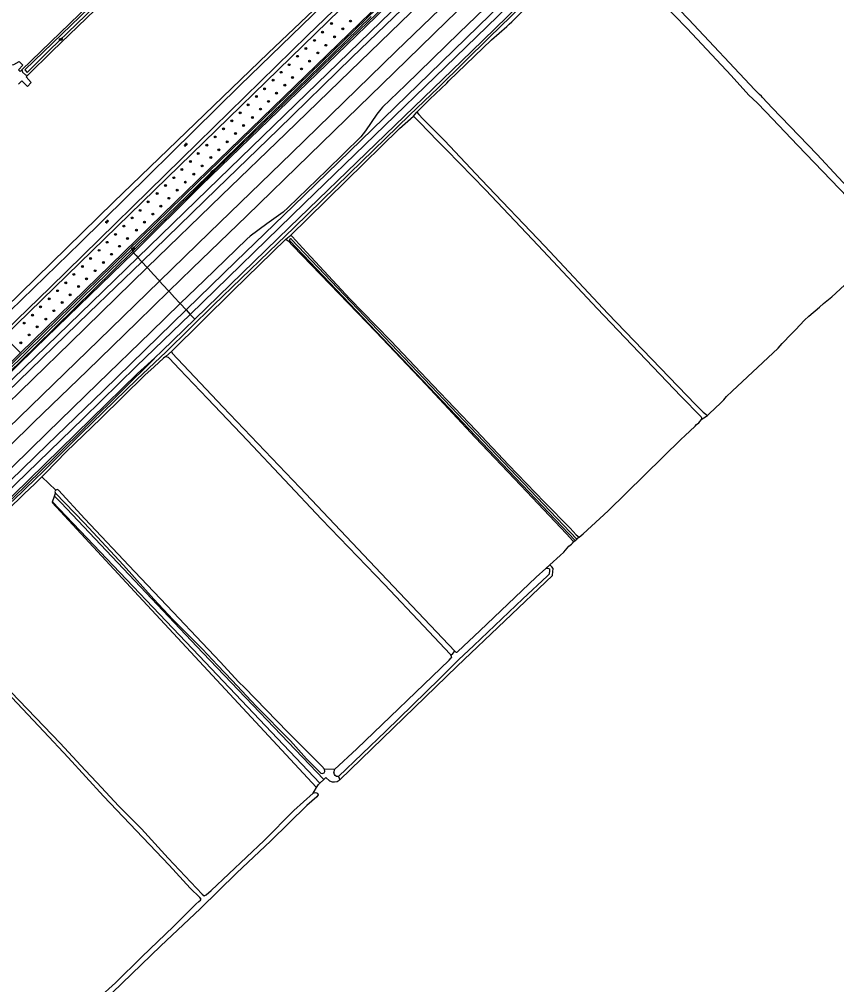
# Model space of a CAD drawing. Extents: x 137999 to 141000, y 397500 to 400501.
# Drawn here: x 139452.5 to 139806.3, y 399661.4 to 400079.1 of the extents above; entities that cross this region are included whole.
import ezdxf

# ---------------------------------------------------------------- set-up
doc = ezdxf.new("R2010")
doc.units = 0
for name, color, linetype in [('gg-knt-BGT kruinlijn', 7, 'Continuous'), ('gg-knt-bronhoudergrens', 7, 'Continuous'), ('gg-kntw-bovenkant insteek waterloop', 7, 'Continuous'), ('gg-kntw-waterlijn', 7, 'Continuous'), ('gt-grn-groengrens', 7, 'Continuous'), ('gt-symb-boom', 7, 'Continuous'), ('gt-symb-watersymbool', 7, 'Continuous'), ('gx-grn-maaiveld', 7, 'Continuous')]:
    doc.layers.add(name, color=color, linetype=linetype)

# ---------------------------------------------------------------- blocks, each defined once
blk = doc.blocks.new('gt0-BOOM')
at = {"layer": 'gt-symb-boom'}
for radius in [0.4, 0.2]:
    blk.add_circle((0, 0), radius, dxfattribs=at)
blk = doc.blocks.new('gt0-WA')
at = {"layer": 'gt-symb-watersymbool'}
for centre, start, end in [((-0.32, 0.02), 28.0725, 151.9275), ((0.43, 0.42), 208.0725, 331.9275), ((-0.32, -0.43), 28.0725, 151.9275), ((0.43, -0.03), 208.0725, 331.9275)]:
    blk.add_arc(centre, 0.425, start, end, dxfattribs=at)

msp = doc.modelspace()

# ---------------------------------------------------------------- linework, layer by layer
at = {"layer": 'gg-knt-BGT kruinlijn'}
for p, q in [((139585.75, 400059.86), (139632.25, 400104.88)), ((139531.17, 400007.15), (139585.75, 400059.86)), ((139501.95, 399978.06), (139531.17, 400007.15)), ((139501.95, 399978.06), (139459.33, 399936.72)), ((139438.05, 399916.02), (139459.33, 399936.72)), ((139503.66, 399925.82), (139463.6, 399886.66)), ((139463.6, 399886.66), (139415.96, 399840.26))]:
    msp.add_line(p, q, dxfattribs=at)
at = {"layer": 'gg-knt-bronhoudergrens'}
for points in [[(139279.75, 400053.37), (139282.06, 400053.73), (139284.74, 400053.86), (139292.18, 400054.13), (139310.57, 400054.92), (139329.42, 400055.39), (139336.4, 400055.62), (139359.85, 400056.18), (139381.02, 400057.01), (139405.69, 400057.83), (139423.22, 400058.49), (139441.74, 400059.19), (139450.14, 400059.49), (139452.39, 400060.78), (139453.94, 400059.19), (139452.19, 400057.27), (139452.92, 400056.57), (139453.53, 400057.16)], [(139456.18, 400054.95), (139455.41, 400054.2), (139457.55, 400051.78), (139456.02, 400049.96), (139453.6, 400052.42), (139452.13, 400050.98)]]:
    msp.add_lwpolyline(points, dxfattribs=at)
at = {"layer": 'gg-kntw-bovenkant insteek waterloop'}
for p, q in [((139601.81, 400093.62), (139505.62, 400000)), ((139445.94, 399941.9), (139505.62, 400000)), ((139519.93, 400000), (139452.96, 399934.83)), ((139452.96, 399934.83), (139347.11, 399831.82))]:
    msp.add_line(p, q, dxfattribs=at)
for points in [[(139519.93, 400000), (139661.01, 400136.87), (139794.27, 400266.92)], [(139453.53, 400057.16), (139544.88, 400145.43), (139544.9, 400147.07)], [(139548.86, 400142.39), (139547, 400142.2), (139529.69, 400126.03), (139466.76, 400065.33), (139456.18, 400054.95)], [(139593.77, 400096.41), (139560.2, 400064.49), (139493.23, 400000)], [(139453.53, 400057.16), (139453.87, 400056.28), (139455.14, 400055.09), (139456.18, 400054.95)], [(139493.23, 400000), (139379.13, 399888.49), (139317.4, 399828.96)]]:
    msp.add_lwpolyline(points, dxfattribs=at)
at = {"layer": 'gg-kntw-waterlijn'}
for points in [[(139604.84, 400080.32), (139561.52, 400038.22), (139533.79, 400011.13), (139508.02, 399986.15), (139479.45, 399958.21), (139430.71, 399910.74), (139385.88, 399867.16), (139348.27, 399830.71), (139330.59, 399813.66), (139330, 399814.22), (139330.89, 399815.2), (139444.84, 399925.72), (139529.49, 400008.27), (139685.62, 400159.86)], [(139546.52, 400145.16), (139543.32, 400142.09), (139526.29, 400126.01), (139502.95, 400103.53), (139482.81, 400084.13), (139454.81, 400057.17), (139455.87, 400056.06), (139465.75, 400065.91), (139508.16, 400106.8), (139539.6, 400137.11), (139547.32, 400144.21)], [(139597.21, 400098.26), (139547.95, 400050.45), (139478.83, 399982.37), (139433.17, 399938.26), (139368.08, 399875.37), (139332.18, 399840.69), (139322.05, 399831.79), (139320.92, 399829.14), (139322.96, 399827.04), (139324.61, 399827.5), (139326.3, 399828.33), (139337.87, 399839.3), (139393.92, 399893.52), (139465.77, 399963.03), (139529.7, 400025.59), (139577.16, 400072.04), (139599.54, 400093.66), (139600.68, 400094.76)]]:
    msp.add_lwpolyline(points, dxfattribs=at)
at = {"layer": 'gt-grn-groengrens'}
msp.add_line((139445.94, 399941.9), (139452.96, 399934.83), dxfattribs=at)
at = {"layer": 'gx-grn-maaiveld'}
for p, q in [((139623.05, 400037.13), (139624.52, 400038.93)), ((139501.49, 399978.57), (139537.7, 400014.17)), ((139567.91, 399983.94), (139569.99, 399985.68)), ((139693.09, 399853.54), (139569.62, 399983.18)), ((139570.34, 399983.87), (139693.84, 399854.15)), ((139501.49, 399978.57), (139501.95, 399978.06)), ((139503.79, 399976.06), (139505.53, 399974.16)), ((139507.86, 399971.63), (139505.53, 399974.16)), ((139524.65, 399953.36), (139522.14, 399956.1)), ((139524.65, 399953.36), (139526.45, 399951.4)), ((139514.31, 399935.6), (139528.41, 399949.27)), ((139510.94, 399932.5), (139514.31, 399935.6)), ((139515.85, 399933.23), (139518.29, 399935.38)), ((139510.94, 399932.5), (139503.66, 399925.82)), ((139462.23, 399881.07), (139463.99, 399882.87)), ((139462.23, 399881.07), (139459.91, 399878.84)), ((139468.23, 399875.36), (139462.23, 399881.07)), ((139466.78, 399870.23), (139467.68, 399872.73)), ((139467.68, 399872.73), (139468.17, 399874.09)), ((139692.32, 399852.93), (139693.09, 399853.54)), ((139693.09, 399853.54), (139693.84, 399854.15)), ((139694.81, 399854.97), (139693.84, 399854.15)), ((139682.11, 399843.02), (139680.38, 399841.42)), ((139588.94, 399754.47), (139584.63, 399754.57)), ((139584.31, 399750.18), (139582.55, 399748.53)), ((139590.71, 399751.47), (139591.22, 399750.03)), ((139591.22, 399750.03), (139591, 399749.81))]:
    msp.add_line(p, q, dxfattribs=at)
for points in [[(139768.58, 400238.13), (139738.58, 400208.85), (139704.96, 400176.55), (139672.73, 400145.16), (139633.57, 400107.13), (139588.19, 400063.21), (139537.7, 400014.17)], [(139771.03, 400235.44), (139726.87, 400192.43), (139691.8, 400158.31), (139658.22, 400125.76), (139622.67, 400091.41), (139572.11, 400042.3), (139533.97, 400005.33), (139503.79, 399976.06)], [(139772.86, 400233.45), (139746.53, 400207.95), (139708.34, 400171.14), (139677.37, 400141.16), (139655.48, 400119.79), (139625.47, 400090.55), (139596.38, 400062.5), (139564.47, 400031.43), (139537.99, 400005.79), (139505.53, 399974.16)], [(139513.21, 399965.81), (139534.84, 399986.86), (139570.29, 400021.18), (139615.67, 400065.34), (139653.48, 400101.98), (139688.15, 400135.64), (139720.14, 400166.63), (139750.85, 400196.5), (139780.39, 400225.21)], [(139784.48, 400220.74), (139775.68, 400212.19), (139752.38, 400189.56), (139728.43, 400166.41), (139697.97, 400136.76), (139679.68, 400118.99), (139659.76, 400099.75), (139637.58, 400078.22), (139614.75, 400056.07), (139594.06, 400036), (139577.95, 400020.36), (139550.91, 399994.1), (139527.32, 399971.21), (139517.24, 399961.42)], [(139791.89, 400212.63), (139761.38, 400182.93), (139731.49, 400154.03), (139699.47, 400122.81), (139661.65, 400086.22), (139630.01, 400055.55), (139600.4, 400026.8), (139571.21, 399998.43), (139546.19, 399974.23), (139524.65, 399953.36)], [(139793.63, 400210.73), (139744.54, 400163.17), (139695.8, 400115.7), (139636.78, 400058.38), (139575.88, 399999.48), (139526.45, 399951.4)], [(139528.41, 399949.27), (139569.48, 399989.09), (139606.79, 400025.18), (139648.23, 400065.09), (139684.08, 400100.18), (139720.29, 400135.21), (139762.4, 400175.89), (139795.92, 400208.23)], [(139624.52, 400038.93), (139630.23, 400044.48), (139637.46, 400051.5), (139638.41, 400052.42), (139656.87, 400070.22), (139663.49, 400076.03), (139664.54, 400076.95), (139665.62, 400078.04), (139675.94, 400088.42), (139687.26, 400099.43), (139702.24, 400114.08), (139704.47, 400116.3)], [(139707.87, 400112.93), (139707.43, 400112.6), (139707.11, 400112.06), (139707.44, 400110.88), (139719.07, 400098.26), (139741.55, 400075.07), (139760.57, 400054.77), (139768.28, 400046.32), (139771.87, 400042.91), (139775.56, 400039.06), (139789.46, 400024.42), (139825.31, 399987.12), (139825.74, 399987.34), (139826.53, 399987.93), (139826.65, 399988.02)], [(139826.65, 399988.02), (139827.35, 399988.54), (139827.45, 399989.05), (139827.45, 399989.08), (139827.35, 399989.76), (139827.34, 399989.83), (139826.79, 399990.58), (139825.86, 399991.29), (139823.87, 399992.82), (139806.96, 400010.84), (139797.79, 400020.61), (139789.88, 400028.83), (139778.35, 400040.8), (139774.11, 400045.29), (139773.67, 400045.83), (139772.81, 400046.57), (139770.85, 400048.5), (139742.17, 400079.17), (139726.09, 400095.84), (139710.64, 400112.57), (139709.9, 400113.37), (139709.81, 400113.38), (139708.61, 400113.47), (139707.87, 400112.93)], [(139507.86, 399971.63), (139540.06, 400002.84), (139567.84, 400029.67), (139595.76, 400056.71), (139652.22, 400111.42)], [(139436.88, 399858.71), (139453.66, 399874.63), (139455.85, 399876.72), (139458.53, 399879.25), (139458.87, 399879.6), (139460.22, 399880.93), (139460.24, 399880.95), (139461.73, 399882.42), (139479.16, 399899.69), (139503.42, 399923.26), (139516.06, 399935.13), (139536.59, 399955.4), (139560.51, 399978.42), (139571.4, 399988.96), (139595.33, 400012.38), (139621.44, 400037.57), (139633.9, 400049.6), (139655.94, 400071.42), (139679.2, 400093.96)], [(139664.8, 400094.48), (139642.85, 400073.21), (139619.63, 400050.64), (139609.68, 400041.07), (139608.92, 400040.19), (139607.27, 400037.98), (139602.3, 400030.86), (139600.25, 400028.18), (139585.54, 400013.82), (139568.86, 399997.61), (139566.68, 399995.64), (139559.65, 399990.62), (139552.47, 399985.23), (139550.98, 399983.98), (139532.43, 399966.1), (139522.14, 399956.1)], [(139569.99, 399985.68), (139577.22, 399992.8), (139594.04, 400009.36), (139616.82, 400031.57), (139617.09, 400031.82), (139623.05, 400037.13)], [(139623.05, 400037.13), (139623.08, 400037.16), (139623.87, 400036.43), (139625.64, 400034.61), (139633.62, 400026.37), (139637.32, 400022.6), (139648.68, 400011.03), (139654.28, 400005.32), (139677.05, 399981.21), (139702.55, 399953.93), (139738.81, 399916.07), (139747.6, 399907.06), (139747.97, 399906.09)], [(139624.52, 400038.93), (139625.4, 400037.92), (139627.15, 400036.08), (139636.56, 400026.64), (139652.4, 400009.84), (139679.88, 399980.99), (139707.23, 399951.76), (139745.22, 399912.48), (139748.44, 399909.16), (139749.63, 399908.25), (139750.36, 399907.69)], [(139518.29, 399935.38), (139544.97, 399961.55), (139567.91, 399983.94)], [(139567.91, 399983.94), (139568.82, 399983.22), (139570.83, 399981.08), (139606.78, 399943.8), (139628.49, 399921), (139649.77, 399898.11), (139669.55, 399877.43), (139689.38, 399856.45), (139692.1, 399853.4), (139692.32, 399852.93)], [(139569.99, 399985.68), (139570.67, 399985.01), (139572.08, 399983.47), (139576.79, 399978.38), (139577, 399978.16), (139595.59, 399958.15), (139606.7, 399946.72), (139613.31, 399939.9), (139631.52, 399920.84), (139650.25, 399901.11), (139664.23, 399886.36), (139679.87, 399870.14), (139690.94, 399858.85), (139693.49, 399856.02), (139694.81, 399854.97)], [(139750.36, 399907.69), (139751.27, 399908.57), (139755.93, 399913.06), (139757.36, 399914.43), (139758.64, 399915.85), (139760.97, 399918.23), (139780.88, 399936.8), (139782.72, 399938.75), (139786.75, 399943.02), (139787.86, 399944.19), (139788.4, 399944.75), (139792.36, 399948.89), (139794.28, 399950.57), (139798.82, 399954.55), (139800.57, 399956.08), (139804.19, 399958.99), (139818.85, 399972.59), (139830.74, 399983.96)], [(139503.79, 399976.06), (139473.95, 399947.1), (139444.89, 399918.92), (139409.6, 399884.63), (139384.8, 399860.59), (139362.69, 399839.21), (139348.02, 399824.95), (139328.77, 399806.38), (139319.21, 399797.18), (139318.93, 399796.96)], [(139501.49, 399978.57), (139459.65, 399937.54), (139435.97, 399914.54)], [(139501.95, 399978.06), (139503.02, 399976.89), (139503.79, 399976.06)], [(139234.54, 399711.33), (139267.48, 399743.39), (139299.22, 399774.17), (139331.06, 399805.08), (139364.49, 399837.54), (139406.56, 399878.26), (139447.15, 399917.63), (139482.7, 399952.18), (139505.53, 399974.16)], [(139237.08, 399708.64), (139283.02, 399753.68), (139324.04, 399793.48), (139362.66, 399830.88), (139406.31, 399873.04), (139441.84, 399907.54), (139474.61, 399939.29), (139507.86, 399971.63)], [(139507.86, 399971.63), (139508.22, 399971.24), (139510.55, 399968.7), (139512.86, 399966.19), (139513.21, 399965.81)], [(139242.37, 399703.03), (139273.23, 399732.92), (139309.5, 399768.15), (139341.38, 399799.08), (139397.86, 399853.94), (139427.94, 399883.14), (139486.87, 399940.24), (139513.21, 399965.81)], [(139513.21, 399965.81), (139514.65, 399964.24), (139517.24, 399961.42)], [(139246.43, 399698.71), (139256.15, 399708.13), (139277.84, 399729.13), (139299.44, 399750.03), (139326.44, 399776.24), (139346.3, 399795.49), (139370.9, 399819.4), (139393.83, 399841.64), (139414.22, 399861.46), (139437.37, 399883.92), (139458.83, 399904.75), (139481.79, 399927.04), (139503.67, 399948.24), (139517.24, 399961.42)], [(139522.14, 399956.1), (139521.87, 399956.39), (139519.68, 399958.76), (139517.48, 399961.16), (139517.24, 399961.42)], [(139441.88, 399878.15), (139464.57, 399900.21), (139486.54, 399921.52), (139509.44, 399943.76), (139522.14, 399956.1)], [(139254.01, 399690.67), (139285.2, 399720.99), (139312.17, 399747.01), (139336.22, 399770.43), (139373.38, 399806.3), (139416.53, 399848.31), (139464.47, 399894.89), (139488.98, 399918.47), (139524.65, 399953.36)], [(139255.74, 399688.83), (139288.5, 399720.67), (139308.53, 399740.19), (139340.98, 399771.54), (139370.27, 399799.88), (139400.35, 399829), (139423.7, 399851.82), (139450.85, 399877.98), (139480.2, 399906.43), (139503.27, 399928.98), (139526.45, 399951.4)], [(139526.45, 399951.4), (139527.06, 399950.74), (139528.41, 399949.27)], [(139515.85, 399933.23), (139514.95, 399932.42), (139510.9, 399928.76), (139506.84, 399925.08), (139487.77, 399906.34), (139472.81, 399892), (139463.99, 399882.87)], [(139515.85, 399933.23), (139516.92, 399932.9), (139517.36, 399932.44), (139521.86, 399927.74), (139533.96, 399915.04), (139551.28, 399896.89), (139583.35, 399862.84), (139610.5, 399834.51), (139627.4, 399816.71), (139639.02, 399804.4)], [(139518.29, 399935.38), (139518.35, 399935.28), (139518.67, 399934.72), (139518.71, 399934.65), (139540.54, 399911.39), (139573.92, 399876.51), (139609.07, 399839.3), (139641.05, 399805.62)], [(139280.49, 399708.69), (139280.56, 399708.62), (139306.36, 399733.43), (139345.12, 399771.18), (139353.21, 399778.85), (139378.23, 399802.64), (139419.79, 399842.83), (139467.86, 399889.68), (139511.05, 399932.38), (139510.94, 399932.5)], [(139747.97, 399906.09), (139748.83, 399906.66), (139750.36, 399907.69)], [(139694.81, 399854.97), (139696.48, 399856.49), (139707.32, 399866.33), (139739.02, 399897.39), (139740.59, 399898.89), (139744.97, 399903.07), (139745.66, 399903.74), (139746.64, 399904.48), (139747.82, 399905.9), (139747.97, 399906.09)], [(139459.91, 399878.84), (139459.74, 399878.67), (139459.15, 399878.11)], [(139459.15, 399878.11), (139454.6, 399873.71), (139440.12, 399859.75), (139410.06, 399830.36), (139409.81, 399830.12)], [(139469.5, 399875.3), (139480.9, 399862.97), (139502.34, 399840.21), (139519.1, 399822.55), (139531.68, 399809.3), (139536.99, 399803.67), (139539.44, 399801.06), (139547.48, 399792.32), (139550.02, 399789.97), (139568.68, 399770.69), (139583.36, 399755.86), (139584.63, 399754.57)], [(139466.78, 399870.23), (139466.69, 399869.98), (139506, 399827.58), (139581.18, 399746.74)], [(139582.55, 399748.53), (139530.33, 399803.59), (139481.64, 399854.71), (139466.78, 399870.23)], [(139467.68, 399872.73), (139470.48, 399869.99), (139531.93, 399804.98), (139584.31, 399750.18)], [(139468.17, 399874.09), (139480.55, 399861.16), (139497.61, 399842.83), (139510.76, 399828.21), (139518.93, 399819.34), (139531.71, 399806.53), (139538.24, 399799.61), (139544.57, 399793.02), (139555.02, 399781.83), (139569.8, 399766.83), (139576.84, 399759.14), (139582.96, 399752.95), (139583.59, 399752.78), (139584.37, 399753.09), (139584.69, 399753.63), (139584.63, 399754.55), (139584.63, 399754.57)], [(139682.11, 399843.02), (139686.53, 399847.09), (139688.13, 399848.57), (139690.35, 399851.06), (139691.45, 399851.99), (139691.98, 399852.45), (139692.32, 399852.93)], [(139680.38, 399841.42), (139681.11, 399841.61), (139681.29, 399841.54), (139682.03, 399841.25), (139682.03, 399840.52), (139681.86, 399839.06), (139680.96, 399838.14), (139670.48, 399828.36), (139649.18, 399808.06), (139642.56, 399801.9), (139640.84, 399800.15), (139634.4, 399793.77), (139611.08, 399771.11), (139590.71, 399751.47)], [(139591.22, 399750.03), (139642.04, 399799.17), (139683.31, 399838.39), (139683.32, 399838.51), (139683.57, 399841.5), (139682.97, 399842.12), (139682.11, 399843.02)], [(139680.38, 399841.42), (139676.2, 399837.73), (139651.88, 399814.48), (139642.3, 399805.49)], [(139409.81, 399830.12), (139410.13, 399829.77), (139412.04, 399827.7), (139430.87, 399807.2), (139443.61, 399793.66), (139445.3, 399791.75), (139470.22, 399765.8), (139480.98, 399754.22), (139486.03, 399748.85), (139495.6, 399738.68), (139505.35, 399728.75), (139516.88, 399716.07), (139531.66, 399700.59), (139532.43, 399699.88), (139533.38, 399700.18), (139535.47, 399702.15), (139558.52, 399723.78), (139571.31, 399736.71), (139579.63, 399744.29)], [(139530.25, 399697.34), (139530.9, 399697.94), (139531.15, 399698.4), (139530.61, 399699.04), (139526.5, 399703.09), (139517.37, 399713.08), (139488.97, 399742.91), (139473.58, 399759.72), (139463.14, 399770.91), (139444.57, 399790.5), (139442.23, 399792.77), (139432.37, 399803.28), (139410.37, 399826.08), (139408.32, 399828.04)], [(139639.32, 399804), (139640.13, 399804.73), (139641.05, 399805.62)], [(139588.94, 399754.47), (139598.61, 399763.43), (139638.54, 399801.78), (139639.43, 399802.75), (139639.63, 399802.97)], [(139590.71, 399751.47), (139589.77, 399751.48), (139589.15, 399751.88), (139588.92, 399752.28), (139588.69, 399753.14), (139588.71, 399753.23), (139588.94, 399754.47)], [(139584.31, 399750.18), (139585.14, 399750.97), (139586.8, 399749.56)], [(139579.63, 399744.29), (139580.08, 399745), (139581.18, 399746.74)], [(139581.18, 399746.74), (139581.96, 399747.97), (139582.55, 399748.53)], [(139579.63, 399744.29), (139580.66, 399744.51), (139581.52, 399744.27), (139581.82, 399743.56), (139581.26, 399742.62), (139576.9, 399738.84), (139561.42, 399723.66), (139546.51, 399709.66), (139530.87, 399694.33), (139513.66, 399678.08), (139484.38, 399649.91), (139483.43, 399649.22), (139482.49, 399649.07), (139481.87, 399649.63), (139481.8, 399650.41)], [(139481.8, 399650.41), (139482.52, 399651.58), (139486.8, 399655.53), (139494.17, 399662.1), (139505.45, 399673.4), (139519.25, 399686.56), (139528.94, 399696.16), (139530.25, 399697.34)]]:
    msp.add_lwpolyline(points, dxfattribs=at)
for centre, radius, start, end in [((139569.93, 399983.57), 0.505, 35.8532, 231.392), ((139468.83, 399874.7), 0.901, 132.4634, 222.7833), ((139468.84, 399874.7), 0.903, 42.3159, 132.4831), ((139637.41, 399802.86), 2.23, 30.7589, 43.7542), ((139637.44, 399802.88), 2.19, 2.3016, 30.6161), ((139641.74, 399806.1), 0.834, 214.7452, 297.8605), ((139641.72, 399806.12), 0.86, 298.1733, 312.5935), ((139588.68, 399753.36), 4.24, 243.6772, 303.1166)]:
    msp.add_arc(centre, radius, start, end, dxfattribs=at)

# ---------------------------------------------------------------- block references
at = {"layer": 'gt-symb-boom'}
for p in [(139587.63, 400077.28), (139592.49, 400074.97), (139595.85, 400078.33), (139583.74, 400073.51), (139588.95, 400071.47), (139576.56, 400066.46), (139580.22, 400069.96), (139585.19, 400067.83), (139572.87, 400063.08), (139581.75, 400064.52), (139569.3, 400059.45), (139574.63, 400057.59), (139578.14, 400060.95), (139565.86, 400056.15), (139570.75, 400053.93), (139562.3, 400052.74), (139567.4, 400050.61), (139555.1, 400045.66), (139558.65, 400049), (139563.8, 400047.09), (139551.49, 400042.04), (139560.38, 400043.57), (139548.05, 400038.65), (139556.85, 400040.26), (139544.44, 400035.12), (139549.57, 400033.12), (139553.35, 400036.62), (139540.89, 400031.67), (139546.05, 400029.71), (139533.64, 400024.6), (139537.31, 400028.18), (139542.5, 400026.1), (139529.95, 400021.03), (139538.81, 400022.6), (139526.53, 400017.58), (139535.35, 400019.32), (139522.89, 400014.11), (139527.97, 400012.07), (139531.58, 400015.62), (139519.33, 400010.55), (139524.35, 400008.62), (139512.16, 400003.7), (139515.76, 400007.18), (139520.86, 400005.16), (139508.2, 400000.13), (139517.26, 400001.63), (139504.75, 399996.41), (139513.72, 399998.2), (139501.32, 399993.14), (139506.63, 399991.3), (139510.31, 399994.83), (139497.72, 399989.63), (139503.15, 399987.82), (139490.5, 399982.61), (139494.13, 399986.02), (139499.31, 399984.23), (139486.99, 399979.12), (139495.87, 399980.86), (139483.35, 399975.59), (139492.42, 399977.41), (139479.79, 399972.12), (139485.33, 399970.3), (139488.86, 399973.84), (139476.06, 399968.71), (139481.57, 399966.81), (139469.06, 399961.66), (139472.58, 399965.02), (139478.16, 399963.44), (139465.47, 399958.12), (139474.43, 399959.86), (139461.68, 399954.66), (139471.06, 399956.58), (139458.16, 399951.09), (139463.92, 399949.39), (139467.44, 399952.99), (139454.64, 399947.67), (139460.22, 399946.03), (139456.76, 399942.51), (139453.17, 399939.07)]:
    msp.add_blockref('gt0-BOOM', p, dxfattribs=at)
at = {"layer": 'gt-symb-watersymbool'}
for p, rotation in [((139470.43, 400070.39), 44.02760489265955), ((139524.56, 400024.85), -117.97472992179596), ((139535.93, 400013.14), -117.97472992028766), ((139490.39, 399991.48), 57.9946167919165), ((139501.62, 399979.79), 57.9946167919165)]:
    msp.add_blockref('gt0-WA', p, dxfattribs=dict(at, rotation=rotation))

doc.saveas('drawing.dxf')
